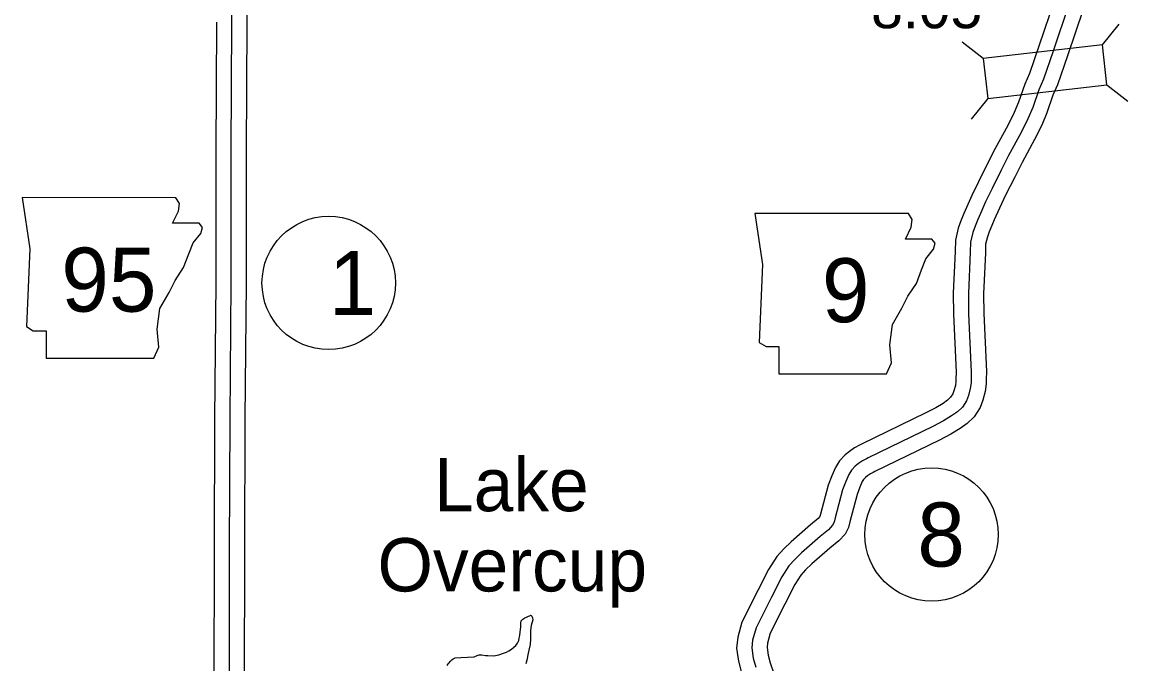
# Model space of a CAD drawing. Extents: x 31699 to 244310, y -8841 to 11474.
# Drawn here: x 100454 to 101184, y 3412 to 3836 of the extents above; entities that cross this region are included whole.
import ezdxf

# ---------------------------------------------------------------- set-up
doc = ezdxf.new("R2010")
doc.units = 0
for name, color, linetype in [('B_Logo', 7, 'Continuous'), ('G-ANNO-TEXT', 7, 'Continuous'), ('R_Border Notes', 7, 'Continuous'), ('R_Draft', 7, 'Continuous'), ('R_XS_EARTHWORK_STAGE1', 7, 'Continuous'), ('R_XS_EARTHWORK_STAGE2', 7, 'Continuous'), ('S_WALL', 7, 'Continuous')]:
    doc.layers.add(name, color=color, linetype=linetype)

msp = doc.modelspace()

# ---------------------------------------------------------------- linework, layer by layer
at = {"layer": 'B_Logo'}
for points in [[(100592.6, 3835.49), (100593.15, 3881.42)], [(101144.86, 3847.17), (101134.46, 3816.49), (101128.14, 3797.9), (101125.05, 3790.97), (101121.03, 3779.16), (101117.88, 3771.69), (101113.41, 3762.68), (101105.11, 3747.46), (101100.2, 3737.76), (101094.18, 3725.65), (101089.92, 3716.84), (101086.5, 3709.11), (101084.83, 3705.27), (101082.96, 3700.77), (101081.49, 3696.74), (101079.99, 3690.31), (101079.82, 3683.69), (101078.56, 3656.43), (101078.69, 3642.95), (101080.45, 3604.72), (101080.39, 3599.77), (101080.36, 3597.44), (101079.81, 3593.62), (101078.62, 3589.06), (101077.33, 3585.64), (101074.6, 3581.45), (101071.32, 3578.33), (101067.49, 3575.53), (101062.08, 3572.24), (101055.08, 3568.6), (101012.5, 3547.9), (101011.24, 3547.28), (101008.66, 3545.97), (101006.09, 3544.12), (101003.92, 3542.42), (101001.43, 3539.78), (100999.68, 3536.88), (100997.61, 3532.24), (100995.56, 3526.8), (100990.71, 3508.23), (100990.02, 3505.48), (100988.92, 3503.39), (100986.29, 3500.48), (100980.7, 3495.98), (100968.41, 3485.24), (100964.01, 3480.83), (100960.01, 3476.56), (100955.39, 3469.28), (100948.6, 3455.82), (100938.51, 3435.7), (100936.23, 3427.58), (100935.64, 3422.43), (100936.67, 3415.64), (100938.22, 3409.65)], [(100590.99, 3397.72), (100591.07, 3487.13), (100591.4, 3573.6), (100592.2, 3663.55), (100592.19, 3749.89), (100592.6, 3835.49)]]:
    msp.add_lwpolyline(points, dxfattribs=at)
at = {"layer": 'G-ANNO-TEXT'}
for points in [[(100454.2, 3719.71), (100459.28, 3685.87), (100457.02, 3634.55), (100461.53, 3631.73), (100469.99, 3631.73), (100469.99, 3613.69), (100541.05, 3613.69), (100544.43, 3621.02), (100543.3, 3632.86), (100545, 3646.4), (100551.2, 3657.11), (100555.15, 3665.01), (100560.79, 3673.47), (100564.17, 3682.49), (100566.99, 3689.82), (100572.06, 3696.02), (100573.19, 3699.97), (100570.94, 3702.79), (100553.45, 3702.79), (100557.4, 3710.68), (100557.97, 3715.76), (100555.63, 3719.66)], [(100937.72, 3709.28), (100942.79, 3675.44), (100940.53, 3624.13), (100945.05, 3621.31), (100953.51, 3621.31), (100953.51, 3603.26), (101024.56, 3603.26), (101027.94, 3610.59), (101026.82, 3622.43), (101028.51, 3635.97), (101034.71, 3646.68), (101038.66, 3654.58), (101044.3, 3663.04), (101047.68, 3672.06), (101050.5, 3679.39), (101055.58, 3685.6), (101056.7, 3689.54), (101054.45, 3692.36), (101036.97, 3692.36), (101040.91, 3700.26), (101041.48, 3705.33), (101039.14, 3709.23)]]:
    msp.add_lwpolyline(points, close=True, dxfattribs=at)
at = {"layer": 'R_Border Notes'}
for centre in [(100656.48, 3663.36), (101054.31, 3497.26)]:
    msp.add_circle(centre, 44, dxfattribs=at)
at = {"layer": 'R_Draft'}
msp.add_lwpolyline([(100734.64, 3410.86), (100735.35, 3411.87), (100736.01, 3412.62), (100736.86, 3413.63), (100737.78, 3414.45), (100738.63, 3415.2), (100740.02, 3415.95), (100743.61, 3416.14), (100752.4, 3416.48), (100754.39, 3417.31), (100755.71, 3417.87), (100757.58, 3417.76), (100759.98, 3417.47), (100761.51, 3417.36), (100765.04, 3417.28), (100766.44, 3417.37), (100768.76, 3417.74), (100771.88, 3418.86), (100773.8, 3419.62), (100775.38, 3420.38), (100777.1, 3421.61), (100778.74, 3422.84), (100780.06, 3423.93), (100781.03, 3425.48), (100781.94, 3427.23), (100782.25, 3428.84), (100782.56, 3430.71), (100782.92, 3433.05), (100783.03, 3434.39), (100783.27, 3436.26), (100783.18, 3437.73), (100783.17, 3438.8), (100783.48, 3440.21), (100783.87, 3440.75), (100784.53, 3441.29), (100785.19, 3441.9), (100785.98, 3442.31), (100787.04, 3442.67), (100788.43, 3443.29), (100789.16, 3443.7), (100789.62, 3443.97), (100790.09, 3443.78), (100790.63, 3443.32), (100791.04, 3442.19), (100791.13, 3440.99), (100789.99, 3437.17), (100789.7, 3433.89), (100789.61, 3431.29), (100789.65, 3428.48), (100789.37, 3424.61), (100788.49, 3420.99), (100788.12, 3418.91), (100787.26, 3414.43), (100786.5, 3411.81)], dxfattribs=at)
at = {"layer": 'R_XS_EARTHWORK_STAGE1'}
for p, q in [((101167.02, 3820.47), (101177.96, 3834.25)), ((101088.33, 3811.45), (101074.55, 3822.39)), ((101170.02, 3794.24), (101183.8, 3783.29)), ((101091.34, 3785.22), (101080.39, 3771.44))]:
    msp.add_line(p, q, dxfattribs=at)
msp.add_lwpolyline([(101091.34, 3785.22), (101170.02, 3794.24), (101167.02, 3820.47), (101088.33, 3811.45)], close=True, dxfattribs=at)
at = {"layer": 'R_XS_EARTHWORK_STAGE2'}
for points in [[(100602.6, 3835.37), (100603.15, 3881.31)], [(101135.39, 3850.38), (101124.99, 3819.7), (101118.83, 3801.55), (101115.73, 3794.63), (101111.68, 3782.72), (101108.78, 3775.86), (101104.54, 3767.29), (101096.26, 3752.11), (101091.26, 3742.25), (101085.2, 3730.05), (101080.84, 3721.04), (101077.35, 3713.13), (101075.63, 3709.19), (101073.64, 3704.4), (101071.89, 3699.61), (101070.02, 3691.59), (101069.82, 3684.05), (101068.55, 3656.62), (101068.69, 3642.67), (101070.45, 3604.55), (101070.39, 3599.9), (101070.37, 3598.21), (101070, 3595.6), (101069.07, 3592.09), (101068.36, 3590.18), (101066.87, 3587.9), (101064.89, 3586.02), (101061.93, 3583.86), (101057.17, 3580.96), (101050.58, 3577.53), (101008.1, 3556.88), (101006.76, 3556.22), (101003.46, 3554.54), (101000.09, 3552.12), (100997.16, 3549.83), (100993.43, 3545.86), (100990.79, 3541.52), (100988.36, 3536.04), (100986.02, 3529.83), (100981.02, 3510.71), (100980.62, 3509.12), (100979.4, 3507.77), (100974.28, 3503.65), (100961.57, 3492.55), (100956.82, 3487.78), (100952.07, 3482.71), (100946.68, 3474.22), (100939.66, 3460.31), (100929.14, 3439.32), (100926.38, 3429.51), (100925.55, 3422.24), (100926.86, 3413.62), (100928.64, 3406.79)], [(101154.34, 3843.96), (101143.93, 3813.28), (101137.46, 3794.24), (101134.37, 3787.31), (101130.38, 3775.59), (101126.97, 3767.53), (101122.29, 3758.06), (101113.97, 3742.8), (101109.13, 3733.28), (101103.16, 3721.25), (101098.99, 3712.64), (101095.66, 3705.08), (101094.03, 3701.36), (101092.28, 3697.14), (101091.09, 3693.88), (101089.96, 3689.03), (101089.81, 3683.34), (101088.56, 3656.25), (101088.69, 3643.23), (101090.45, 3604.88), (101090.39, 3599.64), (101090.35, 3596.66), (101089.63, 3591.64), (101088.16, 3586.03), (101086.31, 3581.09), (101082.33, 3575.01), (101077.74, 3570.64), (101073.06, 3567.21), (101067, 3563.53), (101059.57, 3559.66), (101016.9, 3538.92), (101015.72, 3538.33), (101013.87, 3537.4), (101012.1, 3536.12), (101010.68, 3535.01), (101009.44, 3533.69), (101008.56, 3532.24), (101006.87, 3528.44), (101005.1, 3523.76), (101000.4, 3505.74), (100999.42, 3501.87), (100997.18, 3497.62), (100993.19, 3493.19), (100987.13, 3488.32), (100975.25, 3477.94), (100971.2, 3473.88), (100967.95, 3470.41), (100964.1, 3464.34), (100957.53, 3451.32), (100947.87, 3432.07), (100946.07, 3425.65), (100945.72, 3422.62), (100946.48, 3417.65), (100947.81, 3412.51), (100950.17, 3405.55)], [(100580.99, 3397.77), (100581.07, 3487.15), (100581.4, 3573.67), (100582.2, 3663.6), (100582.19, 3749.91), (100582.6, 3835.54)], [(100600.99, 3397.67), (100601.07, 3487.11), (100601.4, 3573.54), (100602.2, 3663.51), (100602.19, 3749.86), (100602.6, 3835.45)]]:
    msp.add_lwpolyline(points, dxfattribs=at)

# ---------------------------------------------------------------- texts
at = {"layer": 'G-ANNO-TEXT'}
for s, p in [('95', (100480.03, 3644.42)), ('9', (100981.93, 3637.42))]:
    msp.add_text(s, height=42.24, dxfattribs=at).set_placement(p)
at = {"layer": 'R_Border Notes'}
for s, p in [('1', (100656.48, 3642.24)), ('8', (101044.86, 3476.14))]:
    msp.add_text(s, height=42.24, dxfattribs=at).set_placement(p)
at = {"layer": 'R_Draft'}
for s, p in [('Lake', (100725.98, 3512.67)), ('Overcup', (100688.68, 3459.7))]:
    msp.add_text(s, height=35.2, dxfattribs=at).set_placement(p)
at = {"layer": 'S_WALL'}
msp.add_text('8.05', height=28.16, dxfattribs=at).set_placement((101014.39, 3831.53))

doc.saveas('drawing.dxf')
